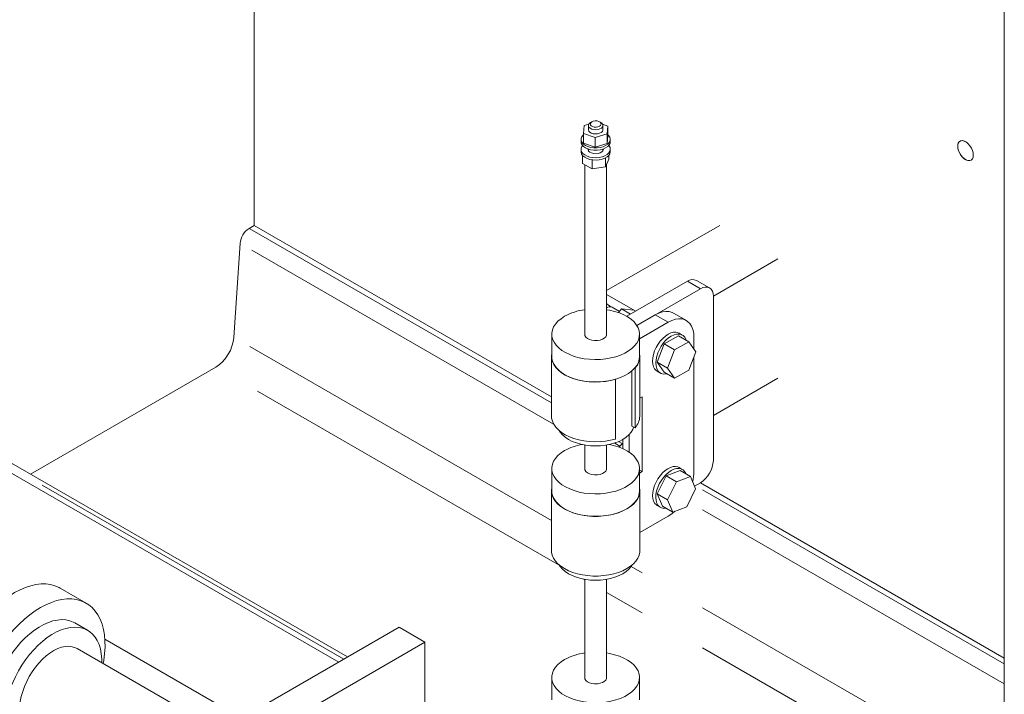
# Model space of a CAD drawing. Header units: millimetres. Extents: x 450 to 25135, y 150 to 17673.
# Tile 285 of 463: x 16584 to 17122, y 11206 to 11576. Entities that reach past the tile are written whole.
import ezdxf

# ---------------------------------------------------------------- set-up
doc = ezdxf.new("R2010")
doc.units = ezdxf.units.MM
doc.linetypes.add('SLD-Centrada-doble', pattern=[12.7, 6.35, -1.27, 1.27, -1.27, 1.27, -1.27])
doc.linetypes.add('SLD-Continua', pattern=[0])
doc.layers.add('OCULTA', color=8, linetype='SLD-Continua')

msp = doc.modelspace()

# ---------------------------------------------------------------- linework, layer by layer
at = {"layer": 'OCULTA', "linetype": 'SLD-Continua', "lineweight": 18, "ltscale": 30}
for p, q in [((16711.99, 11462.95), (16711.99, 11856.68)), ((16711.99, 11462.95), (16711.99, 11856.68)), ((16711.99, 11462.95), (16711.99, 11856.68)), ((16711.99, 11462.95), (16711.99, 11856.68)), ((16711.99, 11462.95), (16711.99, 11856.68)), ((17122.11, 11619.98), (17122.11, 10940.54)), ((17122.11, 11619.98), (17122.11, 10940.54)), ((17122.11, 11619.98), (17122.11, 10940.54)), ((17122.11, 11619.98), (17122.11, 10940.54)), ((17122.11, 11619.98), (17122.11, 10940.54)), ((16892.02, 11513.36), (16892.33, 11517.69)), ((16892.33, 11517.69), (16894.93, 11518.47)), ((16894.67, 11517.66), (16894.67, 11515.37)), ((16896.55, 11519.7), (16895.84, 11519.29)), ((16901.5, 11519.29), (16900.79, 11519.7)), ((16902.44, 11518.43), (16905.32, 11517.38)), ((16902.67, 11515.37), (16902.67, 11517.66)), ((16905.32, 11517.38), (16905.01, 11513.05)), ((16905.32, 11512.07), (16905.32, 11517.38)), ((16898.35, 11511.04), (16892.02, 11513.36)), ((16892.02, 11508.06), (16892.02, 11513.36)), ((16905.01, 11513.05), (16898.35, 11511.04)), ((16898.35, 11505.73), (16898.35, 11511.04)), ((16905.01, 11507.74), (16905.01, 11513.05)), ((16905.32, 11512.07), (16905.01, 11507.74)), ((16890.67, 11510.06), (16890.67, 11508.76)), ((16898.35, 11505.73), (16892.02, 11508.06)), ((16905.01, 11507.74), (16898.35, 11505.73)), ((16906.67, 11508.76), (16906.67, 11510.06)), ((16890.67, 11504.67), (16890.67, 11503.37)), ((16891.42, 11501.41), (16891.42, 11496.94)), ((16894.62, 11504.02), (16894.67, 11504.1)), ((16894.67, 11504.76), (16894.67, 11503.93)), ((16902.67, 11503.93), (16902.67, 11504.76)), ((16902.67, 11504.1), (16902.71, 11504.02)), ((16903.98, 11499.91), (16903.98, 11494.99)), ((16905.92, 11501.41), (16905.92, 11499.18)), ((16906.67, 11503.37), (16906.67, 11504.67)), ((16891.42, 11496.94), (16896.73, 11493.87)), ((16892.67, 11496.21), (16892.67, 11403.46)), ((16896.73, 11498.89), (16896.73, 11493.87)), ((16896.73, 11493.87), (16903.98, 11494.99)), ((16903.98, 11494.99), (16905.92, 11499.18)), ((16904.67, 11403.46), (16904.67, 11496.49)), ((16711.99, 11462.95), (16709.21, 11461.34)), ((16711.99, 11462.95), (16709.21, 11461.34)), ((16711.99, 11462.95), (16709.21, 11461.34)), ((16711.99, 11462.95), (16709.21, 11461.34)), ((16711.99, 11462.95), (16709.21, 11461.34)), ((16874.54, 11369.13), (16711.99, 11462.95)), ((16874.54, 11369.13), (16711.99, 11462.95)), ((16874.54, 11369.13), (16711.99, 11462.95)), ((16874.54, 11369.13), (16711.99, 11462.95)), ((16874.54, 11369.13), (16711.99, 11462.95)), ((16904.67, 11427.31), (16966.55, 11463.03)), ((16704.27, 11453.23), (16700.84, 11401.7)), ((16704.27, 11453.23), (16700.84, 11401.7)), ((16704.27, 11453.23), (16700.84, 11401.7)), ((16704.27, 11453.23), (16700.84, 11401.7)), ((16704.27, 11453.23), (16700.84, 11401.7)), ((16963.02, 11424.26), (16998.37, 11444.66)), ((16948.87, 11432.43), (16915.65, 11413.25)), ((16960.94, 11428.84), (16953.87, 11432.92)), ((16904.67, 11425.28), (16920.58, 11416.1)), ((16955.94, 11428.35), (16921.17, 11408.28)), ((16963.02, 11334.43), (16963.02, 11424.26)), ((16907.05, 11418.47), (16905.51, 11419.49)), ((16911.7, 11415.91), (16907.68, 11418.23)), ((16911.19, 11415.28), (16912.81, 11417.3)), ((16912.81, 11417.3), (16917.74, 11414.46)), ((16912.81, 11417.3), (16919.53, 11416.7)), ((16919.53, 11416.7), (16920.57, 11416.09)), ((16931.2, 11414.06), (16921.17, 11408.28)), ((16948.26, 11410.97), (16941.19, 11415.05)), ((16938.27, 11409.98), (16922.67, 11400.98)), ((16874.67, 11403.46), (16874.67, 11391.21)), ((16922.67, 11391.21), (16922.67, 11403.46)), ((16946.03, 11403.02), (16944.27, 11404.04)), ((16936.16, 11398.15), (16932.28, 11388.15)), ((16943.91, 11402.62), (16936.16, 11398.15)), ((16936.16, 11398.15), (16941.81, 11394.88)), ((16949.57, 11399.36), (16941.81, 11394.88)), ((16943.91, 11402.62), (16949.57, 11399.36)), ((16953.45, 11393.84), (16949.57, 11399.36)), ((16952.41, 11395.32), (16952.41, 11401.81)), ((16941.81, 11394.88), (16937.94, 11384.89)), ((16949.57, 11383.84), (16953.45, 11393.84)), ((16874.54, 11391.21), (16874.54, 11358.54)), ((16922.8, 11358.54), (16922.8, 11391.21)), ((16932.28, 11388.15), (16937.94, 11384.89)), ((16932.28, 11388.15), (16936.16, 11382.63)), ((16952.41, 11328.31), (16952.41, 11391.16)), ((16690.97, 11385.49), (16589.58, 11326.96)), ((16690.97, 11385.49), (16589.58, 11326.96)), ((16690.97, 11385.49), (16589.58, 11326.96)), ((16690.97, 11385.49), (16589.58, 11326.96)), ((16690.97, 11385.49), (16589.58, 11326.96)), ((16918.48, 11353.23), (16918.48, 11383.39)), ((16920.19, 11384.91), (16920.09, 11384.96)), ((16920.19, 11352.24), (16920.19, 11384.91)), ((16932.27, 11383.25), (16934.04, 11382.23)), ((16936.16, 11382.63), (16941.81, 11379.37)), ((16937.94, 11384.89), (16941.81, 11379.37)), ((16941.81, 11379.37), (16949.57, 11383.84)), ((16909.49, 11378.84), (16909.58, 11378.79)), ((16909.58, 11378.79), (16909.58, 11346.12)), ((16963.02, 11358.92), (16998.37, 11379.33)), ((16922.8, 11368.39), (16924.12, 11369.15)), ((16924.12, 11369.15), (16924.12, 11328.32)), ((16758.21, 11224.06), (16528.15, 11356.84)), ((16758.21, 11224.06), (16528.15, 11356.84)), ((16758.21, 11224.06), (16528.15, 11356.84)), ((16758.21, 11224.06), (16528.15, 11356.84)), ((16758.21, 11224.06), (16528.15, 11356.84)), ((16763.04, 11226.85), (16534.43, 11358.79)), ((16763.04, 11226.85), (16534.43, 11358.79)), ((16763.04, 11226.85), (16534.43, 11358.79)), ((16763.04, 11226.85), (16534.43, 11358.79)), ((16763.04, 11226.85), (16534.43, 11358.79)), ((16920.19, 11352.24), (16918.48, 11353.23)), ((16911.95, 11342.27), (16909.07, 11343.93)), ((16911.39, 11341.7), (16913.52, 11343.86)), ((16913.52, 11345.89), (16913.52, 11340.84)), ((16917.05, 11348.6), (16917.05, 11338.86)), ((16892.67, 11342.84), (16892.67, 11329.96)), ((16904.67, 11329.96), (16904.67, 11342.84)), ((16874.67, 11329.96), (16874.67, 11317.71)), ((16922.67, 11317.71), (16922.67, 11329.96)), ((16924.12, 11328.32), (16922.67, 11329.16)), ((16924.12, 11328.32), (16922.67, 11327.48)), ((16944.93, 11328.9), (16937.27, 11325.9)), ((16946.03, 11329.52), (16944.27, 11330.54)), ((16944.93, 11328.9), (16950.59, 11325.64)), ((16937.27, 11325.9), (16932.38, 11316.13)), ((16937.27, 11325.9), (16942.93, 11322.64)), ((16942.93, 11322.64), (16938.03, 11312.87)), ((16950.59, 11325.64), (16942.93, 11322.64)), ((16953.35, 11318.86), (16950.59, 11325.64)), ((16952.75, 11320.34), (16955.94, 11322.18)), ((17122.11, 11226.25), (16955.92, 11322.17)), ((17122.11, 11226.25), (16955.92, 11322.17)), ((17122.11, 11226.25), (16955.92, 11322.17)), ((17122.11, 11226.25), (16955.92, 11322.17)), ((17122.11, 11226.25), (16955.92, 11322.17)), ((16874.54, 11317.71), (16874.54, 11285.04)), ((16922.8, 11285.04), (16922.8, 11317.71)), ((16948.46, 11309.09), (16953.35, 11318.86)), ((16932.38, 11316.13), (16938.03, 11312.87)), ((16932.38, 11316.13), (16935.14, 11309.36)), ((16938.03, 11312.87), (16940.8, 11306.09)), ((16932.27, 11309.76), (16934.04, 11308.74)), ((16935.14, 11309.36), (16940.8, 11306.09)), ((16940.8, 11306.09), (16948.46, 11309.09)), ((16922.8, 11294.89), (16938.27, 11303.82)), ((16892.67, 11269.35), (16892.67, 11215.63)), ((16904.67, 11215.63), (16904.67, 11269.35)), ((16620.06, 11256.35), (16605.92, 11264.51)), ((16620.89, 11241.44), (16613.81, 11245.52)), ((16670.98, 11173.72), (16791.19, 11243.1)), ((16791.19, 11243.1), (16805.33, 11234.94)), ((16704.5, 11193.81), (16630.31, 11236.63)), ((16704.5, 11193.81), (16630.31, 11236.63)), ((16704.5, 11193.81), (16630.31, 11236.63)), ((16704.5, 11193.81), (16630.31, 11236.63)), ((16704.5, 11193.81), (16630.31, 11236.63)), ((16693.1, 11186.49), (16615.14, 11231.48)), ((16685.12, 11165.56), (16805.33, 11234.94)), ((16805.33, 11234.94), (16805.33, 10916.45)), ((16874.67, 11215.63), (16874.67, 11203.38)), ((16922.67, 11203.38), (16922.67, 11215.63))]:
    msp.add_line(p, q, dxfattribs=at)
at = {"layer": 'OCULTA', "linetype": 'SLD-Centrada-doble', "lineweight": 18, "ltscale": 30}
for p, q in [((16874.54, 11365.92), (16709.21, 11461.34)), ((16874.54, 11365.92), (16709.21, 11461.34)), ((16874.54, 11365.92), (16709.21, 11461.34)), ((16874.54, 11365.92), (16709.21, 11461.34)), ((16874.54, 11365.92), (16709.21, 11461.34)), ((16875.68, 11354.3), (16704.27, 11453.23)), ((16875.68, 11354.3), (16704.27, 11453.23)), ((16875.68, 11354.3), (16704.27, 11453.23)), ((16875.68, 11354.3), (16704.27, 11453.23)), ((16875.68, 11354.3), (16704.27, 11453.23)), ((16955.94, 11428.35), (16948.87, 11432.43)), ((16938.27, 11409.98), (16931.2, 11414.06)), ((16874.54, 11301.45), (16700.84, 11401.7)), ((16874.54, 11301.45), (16700.84, 11401.7)), ((16874.54, 11301.45), (16700.84, 11401.7)), ((16874.54, 11301.45), (16700.84, 11401.7)), ((16874.54, 11301.45), (16700.84, 11401.7)), ((16878.76, 11277.11), (16690.97, 11385.49)), ((16878.76, 11277.11), (16690.97, 11385.49)), ((16878.76, 11277.11), (16690.97, 11385.49)), ((16878.76, 11277.11), (16690.97, 11385.49)), ((16878.76, 11277.11), (16690.97, 11385.49)), ((16760.99, 11225.67), (16530.93, 11358.45)), ((16760.99, 11225.67), (16530.93, 11358.45)), ((16760.99, 11225.67), (16530.93, 11358.45)), ((16760.99, 11225.67), (16530.93, 11358.45)), ((16760.99, 11225.67), (16530.93, 11358.45)), ((16913.24, 11343.58), (16911.23, 11344.75)), ((16913.24, 11343.58), (16911.23, 11344.75)), ((16913.24, 11343.58), (16911.23, 11344.75)), ((16913.24, 11343.58), (16911.23, 11344.75)), ((16913.24, 11343.58), (16911.23, 11344.75)), ((17122.11, 11223.03), (16953.13, 11320.56)), ((17122.11, 11223.03), (16953.13, 11320.56)), ((17122.11, 11223.03), (16953.13, 11320.56)), ((17122.11, 11223.03), (16953.13, 11320.56)), ((17122.11, 11223.03), (16953.13, 11320.56)), ((17122.11, 11212.08), (16949.7, 11311.58)), ((17122.11, 11212.08), (16949.7, 11311.58)), ((17122.11, 11212.08), (16949.7, 11311.58)), ((17122.11, 11212.08), (16949.7, 11311.58)), ((17122.11, 11212.08), (16949.7, 11311.58)), ((17122.11, 11158.57), (16918.07, 11276.33)), ((17122.11, 11158.57), (16918.07, 11276.33)), ((17122.11, 11158.57), (16918.07, 11276.33)), ((17122.11, 11158.57), (16918.07, 11276.33)), ((17122.11, 11158.57), (16918.07, 11276.33)), ((16892.67, 11269.08), (16891.99, 11269.47)), ((16892.67, 11269.08), (16891.99, 11269.47)), ((16892.67, 11269.08), (16891.99, 11269.47)), ((16892.67, 11269.08), (16891.99, 11269.47)), ((16892.67, 11269.08), (16891.99, 11269.47)), ((17122.11, 11136.65), (16904.67, 11262.15)), ((17122.11, 11136.65), (16904.67, 11262.15)), ((17122.11, 11136.65), (16904.67, 11262.15)), ((17122.11, 11136.65), (16904.67, 11262.15)), ((17122.11, 11136.65), (16904.67, 11262.15))]:
    msp.add_line(p, q, dxfattribs=at)
at = {"layer": 'OCULTA', "linetype": 'SLD-Continua', "lineweight": 18, "ltscale": 30, "flags": 128}
for points in [[(16901.5, 11519.29), (16902.06, 11518.89), (16902.53, 11518.25), (16902.67, 11517.57), (16902.44, 11516.89), (16901.89, 11516.29), (16901.04, 11515.8), (16899.99, 11515.48), (16898.82, 11515.35), (16897.63, 11515.43), (16896.54, 11515.7), (16895.64, 11516.15), (16895, 11516.73), (16894.69, 11517.4), (16894.74, 11518.09), (16895.13, 11518.74), (16895.84, 11519.29), (16895.84, 11519.29)], [(16896.55, 11519.7), (16895.95, 11519.21), (16895.68, 11518.62), (16895.77, 11518.03), (16896.21, 11517.48), (16896.95, 11517.06), (16897.89, 11516.8), (16898.93, 11516.75), (16899.94, 11516.9), (16900.79, 11517.25), (16901.39, 11517.74), (16901.66, 11518.32), (16901.57, 11518.92), (16901.13, 11519.47), (16900.39, 11519.89), (16899.45, 11520.15), (16898.41, 11520.2), (16897.4, 11520.04), (16896.55, 11519.7)], [(16897.73, 11505.48), (16896.05, 11505.7), (16894.48, 11506.13), (16893.12, 11506.74), (16892.01, 11507.51), (16891.21, 11508.39), (16890.76, 11509.36), (16890.69, 11510.35), (16890.98, 11511.34), (16891.63, 11512.26), (16892.02, 11512.63)], [(16898.5, 11513.06), (16897.33, 11513.19), (16896.28, 11513.52), (16895.44, 11514.01), (16894.89, 11514.62), (16894.67, 11515.29), (16894.67, 11515.37)], [(16905.32, 11512.63), (16905.77, 11512.19), (16906.4, 11511.26), (16906.66, 11510.27), (16906.55, 11509.27), (16906.07, 11508.31), (16905.25, 11507.44), (16904.12, 11506.68), (16902.73, 11506.08), (16901.16, 11505.67), (16899.46, 11505.47), (16897.73, 11505.48)], [(16902.67, 11515.37), (16902.64, 11515.1), (16902.33, 11514.44), (16901.69, 11513.86), (16900.78, 11513.41), (16899.69, 11513.14), (16898.5, 11513.06)], [(16897.73, 11504.17), (16896.05, 11504.39), (16894.48, 11504.82), (16893.12, 11505.43), (16892.01, 11506.2), (16891.21, 11507.08), (16890.76, 11508.05), (16890.67, 11508.76)], [(16891.49, 11506.71), (16891.16, 11506.26), (16890.74, 11505.3), (16890.7, 11504.3), (16891.02, 11503.32), (16891.71, 11502.4), (16892.71, 11501.59), (16894, 11500.92), (16895.51, 11500.43), (16897.16, 11500.14), (16898.89, 11500.06), (16900.6, 11500.19), (16902.22, 11500.54), (16903.68, 11501.07), (16904.9, 11501.78), (16905.84, 11502.62), (16906.43, 11503.56), (16906.67, 11504.55), (16906.53, 11505.54), (16906.02, 11506.5), (16905.84, 11506.71)], [(16906.67, 11508.76), (16906.55, 11507.97), (16906.07, 11507.01), (16905.25, 11506.13), (16904.12, 11505.38), (16902.73, 11504.78), (16901.16, 11504.37), (16899.46, 11504.16), (16897.73, 11504.17)], [(17105.16, 11501.44), (17105.04, 11502.69), (17104.67, 11504.01), (17104.09, 11505.32), (17103.32, 11506.55), (17102.41, 11507.63), (17101.42, 11508.49), (17100.39, 11509.08), (17099.39, 11509.37), (17098.48, 11509.34), (17097.71, 11509), (17097.13, 11508.36), (17096.77, 11507.46), (17096.64, 11506.36), (17096.77, 11505.11), (17097.13, 11503.79), (17097.71, 11502.48), (17098.48, 11501.25), (17099.39, 11500.17), (17100.39, 11499.31), (17101.42, 11498.72), (17102.41, 11498.43), (17103.32, 11498.45), (17104.09, 11498.8), (17104.67, 11499.44), (17105.04, 11500.33), (17105.16, 11501.44)], [(17105.16, 11501.44), (17105.04, 11502.69), (17104.67, 11504.01), (17104.09, 11505.32), (17103.32, 11506.55), (17102.41, 11507.63), (17101.42, 11508.49), (17100.39, 11509.08), (17099.39, 11509.37), (17098.48, 11509.34), (17097.71, 11509), (17097.13, 11508.36), (17096.77, 11507.46), (17096.64, 11506.36), (17096.77, 11505.11), (17097.13, 11503.79), (17097.71, 11502.48), (17098.48, 11501.25), (17099.39, 11500.17), (17100.39, 11499.31), (17101.42, 11498.72), (17102.41, 11498.43), (17103.32, 11498.45), (17104.09, 11498.8), (17104.67, 11499.44), (17105.04, 11500.33), (17105.16, 11501.44)], [(17105.16, 11501.44), (17105.04, 11502.69), (17104.67, 11504.01), (17104.09, 11505.32), (17103.32, 11506.55), (17102.41, 11507.63), (17101.42, 11508.49), (17100.39, 11509.08), (17099.39, 11509.37), (17098.48, 11509.34), (17097.71, 11509), (17097.13, 11508.36), (17096.77, 11507.46), (17096.64, 11506.36), (17096.77, 11505.11), (17097.13, 11503.79), (17097.71, 11502.48), (17098.48, 11501.25), (17099.39, 11500.17), (17100.39, 11499.31), (17101.42, 11498.72), (17102.41, 11498.43), (17103.32, 11498.45), (17104.09, 11498.8), (17104.67, 11499.44), (17105.04, 11500.33), (17105.16, 11501.44)], [(17105.16, 11501.44), (17105.04, 11502.69), (17104.67, 11504.01), (17104.09, 11505.32), (17103.32, 11506.55), (17102.41, 11507.63), (17101.42, 11508.49), (17100.39, 11509.08), (17099.39, 11509.37), (17098.48, 11509.34), (17097.71, 11509), (17097.13, 11508.36), (17096.77, 11507.46), (17096.64, 11506.36), (17096.77, 11505.11), (17097.13, 11503.79), (17097.71, 11502.48), (17098.48, 11501.25), (17099.39, 11500.17), (17100.39, 11499.31), (17101.42, 11498.72), (17102.41, 11498.43), (17103.32, 11498.45), (17104.09, 11498.8), (17104.67, 11499.44), (17105.04, 11500.33), (17105.16, 11501.44)], [(17105.16, 11501.44), (17105.04, 11502.69), (17104.67, 11504.01), (17104.09, 11505.32), (17103.32, 11506.55), (17102.41, 11507.63), (17101.42, 11508.49), (17100.39, 11509.08), (17099.39, 11509.37), (17098.48, 11509.34), (17097.71, 11509), (17097.13, 11508.36), (17096.77, 11507.46), (17096.64, 11506.36), (17096.77, 11505.11), (17097.13, 11503.79), (17097.71, 11502.48), (17098.48, 11501.25), (17099.39, 11500.17), (17100.39, 11499.31), (17101.42, 11498.72), (17102.41, 11498.43), (17103.32, 11498.45), (17104.09, 11498.8), (17104.67, 11499.44), (17105.04, 11500.33), (17105.16, 11501.44)], [(17100.92, 11508.81), (17100.12, 11509.18), (17099.11, 11509.39), (17098.21, 11509.25), (17097.49, 11508.77), (17096.97, 11507.99), (17096.71, 11506.95), (17096.71, 11505.72), (17096.97, 11504.38), (17097.49, 11503.01), (17098.21, 11501.69), (17099.11, 11500.52), (17100.12, 11499.55), (17101.19, 11498.87), (17102.23, 11498.49), (17103.19, 11498.46), (17104.01, 11498.77), (17104.64, 11499.4), (17105.03, 11500.32), (17105.16, 11501.46), (17105.16, 11501.46)], [(17100.92, 11508.81), (17100.12, 11509.18), (17099.11, 11509.39), (17098.21, 11509.25), (17097.49, 11508.77), (17096.97, 11507.99), (17096.71, 11506.95), (17096.71, 11505.72), (17096.97, 11504.38), (17097.49, 11503.01), (17098.21, 11501.69), (17099.11, 11500.52), (17100.12, 11499.55), (17101.19, 11498.87), (17102.23, 11498.49), (17103.19, 11498.46), (17104.01, 11498.77), (17104.64, 11499.4), (17105.03, 11500.32), (17105.16, 11501.46), (17105.16, 11501.46)], [(17100.92, 11508.81), (17100.12, 11509.18), (17099.11, 11509.39), (17098.21, 11509.25), (17097.49, 11508.77), (17096.97, 11507.99), (17096.71, 11506.95), (17096.71, 11505.72), (17096.97, 11504.38), (17097.49, 11503.01), (17098.21, 11501.69), (17099.11, 11500.52), (17100.12, 11499.55), (17101.19, 11498.87), (17102.23, 11498.49), (17103.19, 11498.46), (17104.01, 11498.77), (17104.64, 11499.4), (17105.03, 11500.32), (17105.16, 11501.46), (17105.16, 11501.46)], [(17100.92, 11508.81), (17100.12, 11509.18), (17099.11, 11509.39), (17098.21, 11509.25), (17097.49, 11508.77), (17096.97, 11507.99), (17096.71, 11506.95), (17096.71, 11505.72), (17096.97, 11504.38), (17097.49, 11503.01), (17098.21, 11501.69), (17099.11, 11500.52), (17100.12, 11499.55), (17101.19, 11498.87), (17102.23, 11498.49), (17103.19, 11498.46), (17104.01, 11498.77), (17104.64, 11499.4), (17105.03, 11500.32), (17105.16, 11501.46), (17105.16, 11501.46)], [(17100.92, 11508.81), (17100.12, 11509.18), (17099.11, 11509.39), (17098.21, 11509.25), (17097.49, 11508.77), (17096.97, 11507.99), (17096.71, 11506.95), (17096.71, 11505.72), (17096.97, 11504.38), (17097.49, 11503.01), (17098.21, 11501.69), (17099.11, 11500.52), (17100.12, 11499.55), (17101.19, 11498.87), (17102.23, 11498.49), (17103.19, 11498.46), (17104.01, 11498.77), (17104.64, 11499.4), (17105.03, 11500.32), (17105.16, 11501.46), (17105.16, 11501.46)], [(16890.67, 11503.37), (16890.7, 11502.99), (16891.02, 11502.01), (16891.71, 11501.09), (16892.71, 11500.28), (16894, 11499.62), (16895.51, 11499.12), (16897.16, 11498.83), (16898.89, 11498.75), (16900.6, 11498.88), (16902.22, 11499.23), (16903.68, 11499.77), (16904.9, 11500.47), (16905.84, 11501.31), (16906.43, 11502.25), (16906.67, 11503.24), (16906.67, 11503.37)], [(16894.48, 11504.82), (16894.5, 11504.4), (16894.82, 11503.7), (16895.49, 11503.09), (16896.43, 11502.62), (16897.58, 11502.33), (16898.83, 11502.25), (16900.06, 11502.38), (16901.16, 11502.72), (16902.05, 11503.23), (16902.63, 11503.87), (16902.87, 11504.58), (16902.86, 11504.82)], [(16963.02, 11424.26), (16962.88, 11425.77), (16962.48, 11427.07), (16961.82, 11428.11), (16960.94, 11428.84), (16959.87, 11429.24), (16958.65, 11429.29), (16957.32, 11428.98), (16955.94, 11428.35)], [(16905.51, 11419.49), (16905, 11419.89), (16904.67, 11420.21)], [(16881.7, 11413.25), (16879.74, 11411.97), (16878.07, 11410.57), (16876.71, 11409.05), (16875.69, 11407.45), (16875.01, 11405.79), (16874.69, 11404.1), (16874.74, 11402.39), (16875.15, 11400.7), (16875.91, 11399.06), (16877.02, 11397.48), (16878.46, 11395.99), (16880.21, 11394.61), (16882.23, 11393.37), (16884.5, 11392.28), (16886.99, 11391.36), (16889.66, 11390.62), (16892.46, 11390.08), (16895.35, 11389.74), (16898.3, 11389.61), (16901.25, 11389.69), (16904.16, 11389.97), (16906.99, 11390.47), (16909.7, 11391.15), (16912.23, 11392.03), (16914.56, 11393.08), (16916.65, 11394.28), (16918.47, 11395.63), (16919.99, 11397.09), (16921.18, 11398.65), (16922.03, 11400.29), (16922.53, 11401.97), (16922.67, 11403.67), (16922.44, 11405.37), (16921.85, 11407.04), (16920.91, 11408.66), (16919.64, 11410.2), (16918.04, 11411.63), (16916.15, 11412.95), (16914, 11414.11), (16911.62, 11415.12), (16909.03, 11415.95), (16906.3, 11416.59), (16904.67, 11416.87)], [(16941.19, 11415.05), (16940.46, 11415.42), (16938.84, 11415.88), (16937.07, 11415.98), (16935.18, 11415.7), (16933.21, 11415.06), (16931.2, 11414.06)], [(16952.41, 11401.81), (16952.27, 11404.05), (16951.84, 11406.08), (16951.13, 11407.86), (16950.16, 11409.34), (16948.96, 11410.51), (16947.53, 11411.34), (16945.91, 11411.8), (16944.14, 11411.9), (16942.25, 11411.62), (16940.28, 11410.98), (16938.27, 11409.98)], [(16892.67, 11403.46), (16892.81, 11402.7), (16893.32, 11401.89), (16894.17, 11401.17), (16895.3, 11400.59), (16896.64, 11400.2), (16898.1, 11400.01), (16899.61, 11400.04), (16901.05, 11400.28), (16902.35, 11400.72), (16903.41, 11401.34), (16904.18, 11402.08), (16904.6, 11402.92), (16904.67, 11403.46)], [(16932.27, 11383.25), (16931.77, 11383.6), (16930.92, 11384.51), (16930.29, 11385.69), (16929.91, 11387.12), (16929.78, 11388.75), (16929.91, 11390.53), (16930.29, 11392.4), (16930.92, 11394.31), (16931.77, 11396.2), (16932.81, 11398.01), (16934.02, 11399.69), (16935.36, 11401.18), (16936.79, 11402.45), (16938.27, 11403.45), (16939.74, 11404.15), (16941.17, 11404.53), (16942.51, 11404.58), (16943.72, 11404.3), (16944.27, 11404.04)], [(16937.55, 11381.82), (16937.13, 11381.74), (16935.79, 11381.69), (16934.58, 11381.97), (16933.53, 11382.58), (16932.69, 11383.49), (16932.06, 11384.67), (16931.68, 11386.1), (16931.55, 11387.73), (16931.68, 11389.51), (16932.06, 11391.38), (16932.69, 11393.29), (16933.53, 11395.18), (16934.58, 11396.99), (16935.79, 11398.67), (16937.13, 11400.16), (16938.56, 11401.43), (16940.03, 11402.43), (16941.51, 11403.13), (16942.94, 11403.51), (16944.28, 11403.56), (16945.49, 11403.28), (16946.53, 11402.68), (16947.38, 11401.77), (16948.01, 11400.58), (16948.15, 11400.18)], [(16909.58, 11378.79), (16906.86, 11378.11), (16904.02, 11377.63), (16901.1, 11377.35), (16898.14, 11377.28), (16895.18, 11377.43), (16892.29, 11377.78), (16889.48, 11378.33), (16886.82, 11379.08), (16884.33, 11380.01), (16882.06, 11381.11), (16880.04, 11382.36), (16878.3, 11383.74), (16876.87, 11385.24), (16875.77, 11386.82), (16875.01, 11388.48), (16874.61, 11390.17), (16874.57, 11391.88), (16874.67, 11392.65)], [(16874.67, 11391.21), (16874.74, 11390.14), (16875.15, 11388.45), (16875.91, 11386.81), (16877.02, 11385.23), (16878.46, 11383.74), (16880.21, 11382.36), (16882.23, 11381.12), (16884.5, 11380.03), (16886.99, 11379.11), (16889.66, 11378.37), (16892.46, 11377.83), (16895.35, 11377.49), (16898.3, 11377.36), (16901.25, 11377.44), (16904.16, 11377.72), (16906.99, 11378.22), (16909.7, 11378.91), (16912.23, 11379.78), (16914.56, 11380.83), (16916.65, 11382.04), (16918.47, 11383.38), (16919.99, 11384.84), (16921.18, 11386.4), (16922.03, 11388.04), (16922.53, 11389.72), (16922.67, 11391.21)], [(16909.58, 11346.12), (16906.86, 11345.44), (16904.02, 11344.96), (16901.1, 11344.69), (16898.14, 11344.62), (16895.18, 11344.76), (16892.29, 11345.11), (16889.48, 11345.66), (16886.82, 11346.41), (16884.33, 11347.34), (16882.06, 11348.44), (16880.04, 11349.69), (16878.3, 11351.07), (16876.87, 11352.57), (16875.77, 11354.16), (16875.01, 11355.81), (16874.61, 11357.51), (16874.54, 11358.54)], [(16878.68, 11350.74), (16879.27, 11349.82), (16880.48, 11348.4), (16882.01, 11347.08), (16883.82, 11345.89), (16885.89, 11344.84), (16888.17, 11343.96), (16890.63, 11343.26), (16893.23, 11342.75), (16895.93, 11342.44), (16898.67, 11342.34), (16901.41, 11342.44), (16904.1, 11342.75), (16906.71, 11343.26), (16909.17, 11343.96), (16911.45, 11344.84), (16913.52, 11345.89), (16915.33, 11347.08), (16916.86, 11348.4), (16918.07, 11349.82), (16918.95, 11351.32), (16919.44, 11352.68)], [(16881.7, 11339.75), (16879.74, 11338.48), (16878.07, 11337.07), (16876.71, 11335.55), (16875.69, 11333.96), (16875.01, 11332.3), (16874.69, 11330.6), (16874.74, 11328.89), (16875.15, 11327.21), (16875.91, 11325.56), (16877.02, 11323.98), (16878.46, 11322.49), (16880.21, 11321.11), (16882.23, 11319.87), (16884.5, 11318.78), (16886.99, 11317.86), (16889.66, 11317.12), (16892.46, 11316.58), (16895.35, 11316.24), (16898.3, 11316.11), (16901.25, 11316.19), (16904.16, 11316.48), (16906.99, 11316.97), (16909.7, 11317.66), (16912.23, 11318.53), (16914.56, 11319.58), (16916.65, 11320.79), (16918.47, 11322.13), (16919.99, 11323.6), (16921.18, 11325.16), (16922.03, 11326.79), (16922.53, 11328.47), (16922.67, 11330.17), (16922.44, 11331.87), (16921.85, 11333.54), (16920.91, 11335.16), (16919.64, 11336.7), (16918.04, 11338.14), (16916.15, 11339.45), (16914, 11340.62), (16911.62, 11341.62), (16909.03, 11342.45), (16906.3, 11343.09), (16906.12, 11343.13)], [(16892.67, 11329.96), (16892.81, 11329.2), (16893.32, 11328.39), (16894.17, 11327.67), (16895.3, 11327.1), (16896.64, 11326.7), (16898.1, 11326.51), (16899.61, 11326.54), (16901.05, 11326.78), (16902.35, 11327.22), (16903.41, 11327.84), (16904.18, 11328.58), (16904.6, 11329.42), (16904.67, 11329.96)], [(16932.27, 11309.76), (16931.85, 11310.03), (16930.98, 11310.92), (16930.34, 11312.08), (16929.93, 11313.49), (16929.78, 11315.1), (16929.89, 11316.87), (16930.25, 11318.73), (16930.85, 11320.64), (16931.68, 11322.53), (16932.71, 11324.35), (16933.91, 11326.05), (16935.24, 11327.56), (16936.67, 11328.85), (16938.14, 11329.87), (16939.61, 11330.6), (16941.05, 11331.01), (16942.4, 11331.09), (16943.62, 11330.84), (16944.27, 11330.54)], [(16937.08, 11308.24), (16935.91, 11308.19), (16934.68, 11308.44), (16933.62, 11309.01), (16932.75, 11309.9), (16932.11, 11311.06), (16931.7, 11312.47), (16931.55, 11314.08), (16931.66, 11315.85), (16932.02, 11317.71), (16932.62, 11319.62), (16933.45, 11321.51), (16934.48, 11323.33), (16935.68, 11325.03), (16937.01, 11326.54), (16938.43, 11327.83), (16939.9, 11328.85), (16941.38, 11329.58), (16942.81, 11329.99), (16944.16, 11330.07), (16945.39, 11329.82), (16946.45, 11329.25), (16947.32, 11328.36), (16947.96, 11327.2), (16947.99, 11327.14)], [(16922.67, 11319.15), (16922.76, 11318.55), (16922.76, 11316.87), (16922.4, 11315.2), (16921.71, 11313.57), (16920.67, 11311.99), (16919.32, 11310.51), (16917.66, 11309.12), (16915.73, 11307.86), (16913.55, 11306.75), (16911.15, 11305.79), (16908.57, 11305.01), (16905.85, 11304.41), (16903.02, 11304.01), (16900.13, 11303.81), (16897.21, 11303.81), (16894.32, 11304.01), (16891.49, 11304.41), (16888.77, 11305.01), (16886.19, 11305.79), (16883.79, 11306.75), (16881.61, 11307.86), (16879.67, 11309.12), (16878.02, 11310.51), (16876.66, 11311.99), (16875.63, 11313.57), (16874.93, 11315.2), (16874.58, 11316.87), (16874.58, 11318.55), (16874.67, 11319.15)], [(16874.67, 11317.71), (16874.74, 11316.64), (16875.15, 11314.96), (16875.91, 11313.31), (16877.02, 11311.73), (16878.46, 11310.24), (16880.21, 11308.86), (16882.23, 11307.62), (16884.5, 11306.53), (16886.99, 11305.61), (16889.66, 11304.87), (16892.46, 11304.33), (16895.35, 11303.99), (16898.3, 11303.86), (16901.25, 11303.94), (16904.16, 11304.23), (16906.99, 11304.72), (16909.7, 11305.41), (16912.23, 11306.28), (16914.56, 11307.33), (16916.65, 11308.54), (16918.47, 11309.88), (16919.99, 11311.35), (16921.18, 11312.91), (16922.03, 11314.54), (16922.53, 11316.22), (16922.67, 11317.71)], [(16938.27, 11303.82), (16940.28, 11305.15), (16942.02, 11306.57)], [(16922.8, 11285.04), (16922.76, 11284.2), (16922.4, 11282.53), (16921.71, 11280.9), (16920.67, 11279.33), (16919.32, 11277.84), (16917.66, 11276.46), (16915.73, 11275.2), (16913.55, 11274.08), (16911.15, 11273.13), (16908.57, 11272.35), (16905.85, 11271.75), (16903.02, 11271.35), (16900.13, 11271.14), (16897.21, 11271.14), (16894.32, 11271.35), (16891.49, 11271.75), (16888.77, 11272.35), (16886.19, 11273.13), (16883.79, 11274.08), (16881.61, 11275.2), (16879.67, 11276.46), (16878.02, 11277.84), (16876.66, 11279.33), (16875.63, 11280.9), (16874.93, 11282.53), (16874.58, 11284.2), (16874.54, 11285.04)], [(16878.68, 11277.24), (16879.27, 11276.32), (16880.48, 11274.9), (16882.01, 11273.58), (16883.82, 11272.39), (16885.89, 11271.35), (16888.17, 11270.47), (16890.63, 11269.76), (16893.23, 11269.25), (16895.93, 11268.95), (16898.67, 11268.84), (16901.41, 11268.95), (16904.1, 11269.25), (16906.71, 11269.76), (16909.17, 11270.47), (16911.45, 11271.35), (16913.52, 11272.39), (16915.33, 11273.58), (16916.86, 11274.9), (16918.07, 11276.32), (16918.66, 11277.24)], [(16561.33, 11243.88), (16563.88, 11247.13), (16566.54, 11250.2), (16569.3, 11253.06), (16572.15, 11255.69), (16575.06, 11258.09), (16578.01, 11260.22), (16580.98, 11262.07), (16583.96, 11263.63), (16586.9, 11264.9), (16589.81, 11265.85), (16592.66, 11266.49), (16595.42, 11266.81), (16598.08, 11266.81), (16600.62, 11266.48), (16603.01, 11265.84), (16605.26, 11264.87), (16605.92, 11264.51)], [(16575.48, 11235.72), (16578.02, 11238.97), (16580.68, 11242.04), (16583.45, 11244.9), (16586.29, 11247.53), (16589.2, 11249.92), (16592.15, 11252.05), (16595.13, 11253.91), (16598.1, 11255.47), (16601.05, 11256.74), (16603.95, 11257.69), (16606.8, 11258.33), (16609.56, 11258.65), (16612.22, 11258.65), (16614.76, 11258.32), (16617.16, 11257.67), (16619.4, 11256.71), (16621.47, 11255.44), (16623.35, 11253.87), (16625.03, 11252.01), (16626.51, 11249.87), (16627.75, 11247.47), (16628.77, 11244.83), (16629.55, 11241.97), (16630.08, 11238.9), (16630.37, 11235.65), (16630.41, 11232.23), (16630.2, 11228.68), (16629.73, 11225.02), (16629.43, 11223.23)], [(16576.32, 11180.56), (16576.16, 11180.66), (16574.46, 11181.88), (16572.94, 11183.4), (16571.63, 11185.19), (16570.55, 11187.24), (16569.69, 11189.53), (16569.07, 11192.04), (16568.69, 11194.75), (16568.55, 11197.63), (16568.67, 11200.65), (16569.03, 11203.79), (16569.63, 11207.01), (16570.47, 11210.29), (16571.55, 11213.6), (16572.84, 11216.9), (16574.33, 11220.17), (16576.03, 11223.36), (16577.9, 11226.47), (16579.93, 11229.44), (16582.1, 11232.27), (16584.39, 11234.91), (16586.78, 11237.35), (16589.25, 11239.56), (16591.78, 11241.53), (16594.33, 11243.23), (16596.89, 11244.65), (16599.44, 11245.77), (16601.94, 11246.59), (16604.38, 11247.09), (16606.73, 11247.28), (16608.98, 11247.14), (16611.09, 11246.69), (16613.06, 11245.92), (16613.81, 11245.52)], [(16602.66, 11178.64), (16601.6, 11178.03), (16599.04, 11176.76), (16596.51, 11175.79), (16594.04, 11175.13), (16591.64, 11174.78), (16589.34, 11174.75), (16587.16, 11175.05), (16585.12, 11175.66), (16583.23, 11176.58), (16581.53, 11177.8), (16580.01, 11179.32), (16578.71, 11181.11), (16577.62, 11183.16), (16576.76, 11185.45), (16576.14, 11187.96), (16575.76, 11190.67), (16575.62, 11193.55), (16575.74, 11196.57), (16576.1, 11199.71), (16576.7, 11202.93), (16577.55, 11206.21), (16578.62, 11209.52), (16579.91, 11212.82), (16581.41, 11216.08), (16583.1, 11219.28), (16584.97, 11222.38), (16587, 11225.36), (16589.17, 11228.19), (16591.46, 11230.83), (16593.85, 11233.27), (16596.32, 11235.48), (16598.85, 11237.45), (16601.4, 11239.15), (16603.96, 11240.57), (16606.51, 11241.69), (16609.01, 11242.51), (16611.45, 11243.01), (16613.81, 11243.2), (16616.05, 11243.06), (16618.16, 11242.61), (16620.13, 11241.84), (16621.92, 11240.77), (16623.54, 11239.4), (16624.95, 11237.75), (16626.15, 11235.82), (16627.12, 11233.65), (16627.86, 11231.24), (16628.36, 11228.63), (16628.62, 11225.84), (16628.65, 11223.68)], [(16585.38, 11208.03), (16586.38, 11210.79), (16587.58, 11213.52), (16588.98, 11216.19), (16590.56, 11218.77), (16592.3, 11221.21), (16594.17, 11223.49), (16596.14, 11225.57), (16598.2, 11227.43), (16600.31, 11229.03), (16602.45, 11230.37), (16604.58, 11231.41), (16606.68, 11232.16), (16608.72, 11232.58), (16610.67, 11232.69), (16612.5, 11232.48), (16614.19, 11231.95), (16615.14, 11231.48)], [(16881.7, 11225.42), (16879.74, 11224.15), (16878.07, 11222.74), (16876.71, 11221.23), (16875.69, 11219.63), (16875.01, 11217.97), (16874.69, 11216.27), (16874.74, 11214.56), (16875.15, 11212.88), (16875.91, 11211.23), (16877.02, 11209.65), (16878.46, 11208.16), (16880.21, 11206.78), (16882.23, 11205.54), (16884.5, 11204.45), (16886.99, 11203.53), (16889.66, 11202.79), (16892.46, 11202.25), (16895.35, 11201.91), (16898.3, 11201.78), (16901.25, 11201.86), (16904.16, 11202.15), (16906.99, 11202.64), (16909.7, 11203.33), (16912.23, 11204.2), (16914.56, 11205.25), (16916.65, 11206.46), (16918.47, 11207.8), (16919.99, 11209.27), (16921.18, 11210.83), (16922.03, 11212.46), (16922.53, 11214.14), (16922.67, 11215.84), (16922.44, 11217.54), (16921.85, 11219.22), (16920.91, 11220.83), (16919.64, 11222.37), (16918.04, 11223.81), (16916.15, 11225.12), (16914, 11226.29), (16911.62, 11227.29), (16909.03, 11228.12), (16906.3, 11228.76), (16904.67, 11229.04)], [(16892.67, 11215.63), (16892.81, 11214.87), (16893.32, 11214.06), (16894.17, 11213.34), (16895.3, 11212.77), (16896.64, 11212.37), (16898.1, 11212.18), (16899.61, 11212.21), (16901.05, 11212.45), (16902.35, 11212.89), (16903.41, 11213.51), (16904.18, 11214.25), (16904.6, 11215.09), (16904.67, 11215.63)], [(16589.14, 11186.44), (16588.56, 11186.81), (16587.21, 11187.95), (16586.07, 11189.38), (16585.14, 11191.07), (16584.44, 11193), (16583.98, 11195.15), (16583.77, 11197.48), (16583.81, 11199.97), (16584.09, 11202.58), (16584.62, 11205.28), (16585.38, 11208.03)]]:
    msp.add_lwpolyline(points, dxfattribs=at)
at = {"layer": 'OCULTA', "linetype": 'SLD-Continua', "lineweight": 18, "ltscale": 900}
for centre, radius, start, end in [((16715.09, 11452.2), 10.87, 122.7844, 174.5734), ((16715.09, 11452.2), 10.87, 122.7844, 174.5734), ((16715.09, 11452.2), 10.87, 122.7844, 174.5734), ((16715.09, 11452.2), 10.87, 122.7844, 174.5734), ((16715.09, 11452.2), 10.87, 122.7844, 174.5734), ((16951.8, 11428.34), 5.03, 65.6927, 125.6091), ((16896.9, 11385.59), 31.57, 97.7057, 118.7907), ((16906.44, 11415.44), 3.05, 66.0686, 125.4214), ((16679.3, 11403.7), 21.63, 302.6545, 354.7032), ((16679.3, 11403.7), 21.63, 302.6545, 354.7032), ((16679.3, 11403.7), 21.63, 302.6545, 354.7032), ((16679.3, 11403.7), 21.63, 302.6545, 354.7032), ((16679.3, 11403.7), 21.63, 302.6545, 354.7032), ((16913.56, 11391.3), 9.21, 316.0462, 8.4422), ((16913.26, 11358.8), 9.54, 316.5608, 358.4364), ((16896.53, 11313.02), 30.57, 99.9963, 119.0168), ((16947.67, 11335.13), 15.37, 302.6023, 357.3977), ((16928.57, 11328.57), 23.84, 346.1485, 359.3698), ((16896.9, 11197.76), 31.57, 97.7057, 118.7907)]:
    msp.add_arc(centre, radius, start, end, dxfattribs=at)

doc.saveas('drawing.dxf')
